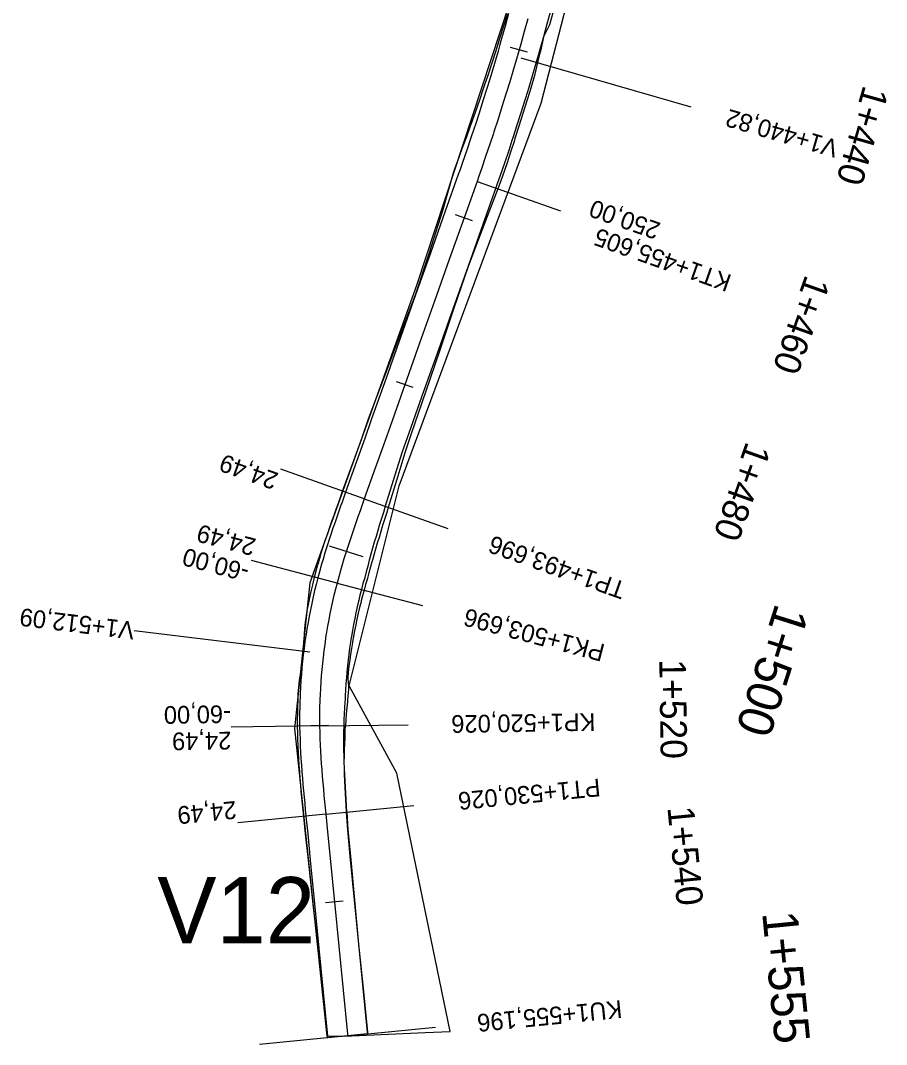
# Model space of a CAD drawing. Extents: x -636600 to -628587, y -1090963 to -1085869.
# Drawn here: x -636600.1 to -636502.3, y -1089668.9 to -1089553.2 of the extents above; entities that cross this region are included whole.
import ezdxf

# ---------------------------------------------------------------- set-up
doc = ezdxf.new("R2010")
doc.units = 0
for name, color, linetype in [('01_PARCELY_NÁVRH_PC', 7, 'Continuous'), ('03_PC_OBJEKTY_NÁVRH', 7, 'Continuous'), ('HEKTOMETRY100', 7, 'Continuous'), ('HEKTOMETRY20', 7, 'Continuous'), ('HL_BODY', 7, 'Continuous'), ('POLOMERY', 7, 'Continuous'), ('situace_osa', 7, 'Continuous'), ('situace_těleso', 7, 'Continuous'), ('situace_vozovka', 7, 'Continuous'), ('VRCHOLY', 7, 'Continuous')]:
    doc.layers.add(name, color=color, linetype=linetype)

msp = doc.modelspace()

# ---------------------------------------------------------------- linework, layer by layer
at = {"layer": '01_PARCELY_NÁVRH_PC'}
msp.add_lwpolyline([(-636544.87, -1089551.26), (-636555.39, -1089583.14), (-636567.45, -1089616.77), (-636569.19, -1089633.22), (-636565.5, -1089668.01), (-636562.71, -1089667.95), (-636554.4, -1089667.6), (-636551.59, -1089667.47), (-636557.62, -1089638.26), (-636562.99, -1089628.4), (-636557.35, -1089605.81), (-636541.28, -1089562.56), (-636534.11, -1089534.67)], dxfattribs=at)
at = {"layer": 'HEKTOMETRY100'}
for points in [[(-636561.42, -1089613.84), (-636565.23, -1089612.63)], [(-636561.19, -1089667.77), (-636565.17, -1089668.16)]]:
    msp.add_lwpolyline(points, dxfattribs=at)
at = {"layer": 'HEKTOMETRY20'}
for points in [[(-636542.82, -1089556.79), (-636544.75, -1089556.24)], [(-636549.07, -1089575.85), (-636550.96, -1089575.18)], [(-636555.76, -1089594.7), (-636557.64, -1089594.03)], [(-636565.34, -1089632.9), (-636567.34, -1089632.93)], [(-636563.67, -1089652.75), (-636565.66, -1089652.94)], [(-636562.18, -1089667.87), (-636564.18, -1089668.06)]]:
    msp.add_lwpolyline(points, dxfattribs=at)
at = {"layer": 'HL_BODY'}
for points in [[(-636548.54, -1089571.38), (-636539.12, -1089574.72)], [(-636561.28, -1089607.28), (-636551.86, -1089610.62)], [(-636564.36, -1089616.79), (-636554.69, -1089619.33)], [(-636566.34, -1089632.94), (-636556.34, -1089632.8)], [(-636565.64, -1089642.92), (-636555.69, -1089641.94)], [(-636563.18, -1089667.97), (-636553.23, -1089666.99)]]:
    msp.add_lwpolyline(points, dxfattribs=at)
at = {"layer": 'POLOMERY'}
for points in [[(-636548.54, -1089571.38), (-636539.12, -1089574.72)], [(-636561.28, -1089607.28), (-636570.71, -1089603.93)], [(-636564.36, -1089616.79), (-636574.03, -1089614.24)], [(-636566.34, -1089632.94), (-636576.34, -1089633.09)], [(-636565.64, -1089642.92), (-636575.59, -1089643.89)], [(-636563.18, -1089667.97), (-636573.13, -1089668.94)]]:
    msp.add_lwpolyline(points, dxfattribs=at)
at = {"layer": 'situace_osa'}
msp.add_lwpolyline([(-636542.81, -1089553.01), (-636543.2, -1089554.44), (-636543.6, -1089555.86), (-636543.79, -1089556.52), (-636544.01, -1089557.29), (-636544.42, -1089558.71), (-636544.85, -1089560.13), (-636545.21, -1089561.31), (-636545.28, -1089561.54), (-636545.72, -1089562.95), (-636546.17, -1089564.37), (-636546.63, -1089565.77), (-636546.73, -1089566.07), (-636547.09, -1089567.18), (-636547.57, -1089568.58), (-636548.05, -1089569.98), (-636548.34, -1089570.81), (-636548.54, -1089571.38), (-636550.01, -1089575.52), (-636551.69, -1089580.23), (-636553.36, -1089584.94), (-636555.03, -1089589.66), (-636556.7, -1089594.37), (-636558.37, -1089599.08), (-636559.12, -1089601.19), (-636560.05, -1089603.79), (-636561.28, -1089607.28), (-636561.52, -1089607.95), (-636561.72, -1089608.5), (-636561.76, -1089608.62), (-636562, -1089609.3), (-636562.23, -1089609.97), (-636562.47, -1089610.65), (-636562.7, -1089611.32), (-636562.92, -1089612), (-636563.14, -1089612.68), (-636563.32, -1089613.24), (-636563.36, -1089613.36), (-636563.58, -1089614.04), (-636563.78, -1089614.72), (-636563.97, -1089615.38), (-636563.98, -1089615.41), (-636564.18, -1089616.1), (-636564.36, -1089616.79), (-636564.54, -1089617.47), (-636564.68, -1089618.05), (-636564.71, -1089618.16), (-636564.87, -1089618.85), (-636565.02, -1089619.55), (-636565.17, -1089620.24), (-636565.3, -1089620.94), (-636565.43, -1089621.64), (-636565.55, -1089622.34), (-636565.65, -1089622.95), (-636565.66, -1089623.04), (-636565.76, -1089623.74), (-636565.86, -1089624.45), (-636565.94, -1089625.15), (-636566.02, -1089625.86), (-636566.09, -1089626.56), (-636566.15, -1089627.27), (-636566.2, -1089627.92), (-636566.2, -1089627.98), (-636566.25, -1089628.69), (-636566.28, -1089629.4), (-636566.31, -1089629.94), (-636566.31, -1089630.11), (-636566.33, -1089630.81), (-636566.34, -1089631.52), (-636566.34, -1089632.23), (-636566.34, -1089632.92), (-636566.34, -1089632.94), (-636566.32, -1089633.66), (-636566.3, -1089634.37), (-636566.27, -1089635.09), (-636566.23, -1089635.8), (-636566.19, -1089636.51), (-636566.14, -1089637.23), (-636566.09, -1089637.91), (-636566.09, -1089637.94), (-636566.03, -1089638.65), (-636565.97, -1089639.36), (-636565.91, -1089640.07), (-636565.84, -1089640.78), (-636565.78, -1089641.5), (-636565.71, -1089642.21), (-636565.64, -1089642.89), (-636565.64, -1089642.92), (-636565.44, -1089644.9), (-636565.15, -1089647.87), (-636564.66, -1089652.84), (-636564.18, -1089657.82), (-636563.69, -1089662.8), (-636563.2, -1089667.77), (-636563.18, -1089667.97)], dxfattribs=at)
at = {"layer": 'situace_těleso'}
msp.add_lwpolyline([(-636539.99, -1089552.35), (-636540.34, -1089553.68), (-636541.01, -1089555.04), (-636541.34, -1089556.5), (-636541.5, -1089557.17), (-636541.69, -1089557.96), (-636542.05, -1089559.41), (-636542.47, -1089560.84), (-636542.84, -1089562.04), (-636542.91, -1089562.27), (-636543.35, -1089563.7), (-636543.8, -1089565.13), (-636544.25, -1089566.55), (-636544.35, -1089566.86), (-636544.72, -1089567.97), (-636545.19, -1089569.39), (-636545.67, -1089570.81), (-636545.97, -1089571.64), (-636546.19, -1089572.21), (-636547.76, -1089576.32), (-636549.55, -1089580.99), (-636551.15, -1089585.73), (-636552.75, -1089590.46), (-636554.36, -1089595.2), (-636555.98, -1089599.93), (-636556.7, -1089602.05), (-636557.48, -1089604.7), (-636558.57, -1089608.24), (-636558.79, -1089608.92), (-636558.96, -1089609.48), (-636559, -1089609.6), (-636559.21, -1089610.27), (-636559.42, -1089610.95), (-636559.62, -1089611.62), (-636559.83, -1089612.29), (-636560.02, -1089612.96), (-636560.22, -1089613.63), (-636560.37, -1089614.18), (-636560.41, -1089614.29), (-636560.59, -1089614.96), (-636560.77, -1089615.62), (-636560.93, -1089616.25), (-636560.94, -1089616.28), (-636561.13, -1089616.94), (-636561.31, -1089617.59), (-636561.48, -1089618.24), (-636561.62, -1089618.79), (-636561.65, -1089618.89), (-636561.81, -1089619.55), (-636561.96, -1089620.2), (-636562.11, -1089620.86), (-636562.25, -1089621.52), (-636562.38, -1089622.18), (-636562.5, -1089622.84), (-636562.61, -1089623.42), (-636562.62, -1089623.5), (-636562.73, -1089624.17), (-636562.83, -1089624.83), (-636562.93, -1089625.5), (-636563.02, -1089626.17), (-636563.1, -1089626.84), (-636563.14, -1089627.51), (-636563.09, -1089628.14), (-636563.08, -1089628.19), (-636563.08, -1089628.87), (-636563.13, -1089629.54), (-636563.17, -1089630.05), (-636563.19, -1089630.21), (-636563.26, -1089630.88), (-636563.32, -1089631.55), (-636563.38, -1089632.23), (-636563.42, -1089632.88), (-636563.43, -1089632.9), (-636563.47, -1089633.58), (-636563.5, -1089634.27), (-636563.53, -1089634.96), (-636563.55, -1089635.65), (-636563.57, -1089636.35), (-636563.58, -1089637.04), (-636563.57, -1089637.72), (-636563.57, -1089637.74), (-636563.52, -1089638.44), (-636563.48, -1089639.14), (-636563.44, -1089639.85), (-636563.4, -1089640.55), (-636563.36, -1089641.26), (-636563.32, -1089641.97), (-636563.28, -1089642.66), (-636563.27, -1089642.68), (-636563.15, -1089644.67), (-636562.85, -1089647.64), (-636562.39, -1089652.62), (-636561.92, -1089657.6), (-636561.42, -1089662.57), (-636560.94, -1089667.55), (-636560.91, -1089667.74), (-636560.94, -1089667.75), (-636563.18, -1089667.97), (-636565.42, -1089668.19), (-636565.43, -1089668.19), (-636565.45, -1089667.99), (-636565.96, -1089663.02), (-636566.51, -1089658.05), (-636567.06, -1089653.08), (-636567.6, -1089648.11), (-636567.92, -1089645.14), (-636568.12, -1089643.16), (-636568.12, -1089643.13), (-636568.19, -1089642.45), (-636568.26, -1089641.73), (-636568.33, -1089641.02), (-636568.4, -1089640.3), (-636568.46, -1089639.58), (-636568.52, -1089638.86), (-636568.58, -1089638.13), (-636568.58, -1089638.1), (-636568.64, -1089637.4), (-636568.69, -1089636.67), (-636568.73, -1089635.94), (-636568.76, -1089635.2), (-636568.79, -1089634.46), (-636568.81, -1089633.72), (-636568.82, -1089632.98), (-636568.82, -1089632.95), (-636568.82, -1089632.24), (-636568.81, -1089631.5), (-636568.79, -1089630.76), (-636568.77, -1089630.02), (-636568.76, -1089629.85), (-636568.74, -1089629.29), (-636568.69, -1089628.55), (-636568.6, -1089627.81), (-636568.6, -1089627.76), (-636568.5, -1089627.08), (-636568.39, -1089626.35), (-636568.27, -1089625.62), (-636568.21, -1089624.89), (-636568.17, -1089624.15), (-636568.12, -1089623.41), (-636568.06, -1089622.67), (-636568.05, -1089622.58), (-636567.99, -1089621.94), (-636567.91, -1089621.2), (-636567.81, -1089620.47), (-636567.69, -1089619.74), (-636567.55, -1089619.01), (-636567.4, -1089618.28), (-636567.24, -1089617.56), (-636567.22, -1089617.44), (-636567.08, -1089616.84), (-636566.9, -1089616.12), (-636566.72, -1089615.4), (-636566.52, -1089614.68), (-636566.51, -1089614.65), (-636566.32, -1089613.97), (-636566.11, -1089613.26), (-636565.89, -1089612.56), (-636565.85, -1089612.44), (-636565.66, -1089611.86), (-636565.42, -1089611.17), (-636565.19, -1089610.48), (-636564.94, -1089609.79), (-636564.7, -1089609.11), (-636564.46, -1089608.43), (-636564.21, -1089607.76), (-636564.17, -1089607.64), (-636563.97, -1089607.08), (-636563.73, -1089606.41), (-636562.46, -1089602.94), (-636561.54, -1089600.33), (-636560.8, -1089598.22), (-636559.04, -1089593.54), (-636557.27, -1089588.86), (-636555.49, -1089584.19), (-636553.93, -1089579.43), (-636552.42, -1089574.67), (-636551.2, -1089570.43), (-636551, -1089569.87), (-636550.72, -1089569.05), (-636550.21, -1089567.68), (-636549.7, -1089566.3), (-636549.31, -1089565.22), (-636549.21, -1089564.93), (-636548.72, -1089563.55), (-636548.23, -1089562.16), (-636547.76, -1089560.78), (-636547.68, -1089560.55), (-636547.29, -1089559.39), (-636546.84, -1089557.99), (-636546.39, -1089556.6), (-636546.15, -1089555.84), (-636545.95, -1089555.2), (-636545.52, -1089553.8), (-636545.06, -1089552.4)], dxfattribs=at)
at = {"layer": 'situace_vozovka'}
for points in [[(-636544.98, -1089552.42), (-636545.37, -1089553.84), (-636545.77, -1089555.25), (-636545.95, -1089555.9), (-636546.17, -1089556.66), (-636546.58, -1089558.07), (-636547, -1089559.47), (-636547.36, -1089560.65), (-636547.43, -1089560.88), (-636547.87, -1089562.28), (-636548.31, -1089563.68), (-636548.77, -1089565.07), (-636548.86, -1089565.37), (-636549.23, -1089566.46), (-636549.7, -1089567.85), (-636550.18, -1089569.24), (-636550.46, -1089570.06), (-636550.66, -1089570.62), (-636552.13, -1089574.77), (-636553.81, -1089579.48), (-636555.48, -1089584.19), (-636557.15, -1089588.9), (-636558.82, -1089593.62), (-636560.49, -1089598.33), (-636561.24, -1089600.43), (-636562.17, -1089603.04), (-636563.4, -1089606.52), (-636563.64, -1089607.2), (-636563.84, -1089607.75), (-636563.88, -1089607.87), (-636564.12, -1089608.55), (-636564.36, -1089609.23), (-636564.59, -1089609.92), (-636564.83, -1089610.6), (-636565.06, -1089611.29), (-636565.28, -1089611.98), (-636565.47, -1089612.56), (-636565.51, -1089612.68), (-636565.73, -1089613.38), (-636565.94, -1089614.08), (-636566.14, -1089614.75), (-636566.15, -1089614.79), (-636566.35, -1089615.5), (-636566.54, -1089616.21), (-636566.72, -1089616.93), (-636566.87, -1089617.52), (-636566.9, -1089617.64), (-636567.06, -1089618.36), (-636567.22, -1089619.08), (-636567.37, -1089619.8), (-636567.51, -1089620.52), (-636567.64, -1089621.25), (-636567.77, -1089621.97), (-636567.87, -1089622.61), (-636567.88, -1089622.7), (-636567.99, -1089623.43), (-636568.09, -1089624.16), (-636568.18, -1089624.89), (-636568.26, -1089625.62), (-636568.33, -1089626.36), (-636568.39, -1089627.09), (-636568.44, -1089627.77), (-636568.45, -1089627.82), (-636568.49, -1089628.56), (-636568.53, -1089629.3), (-636568.55, -1089629.86), (-636568.56, -1089630.03), (-636568.58, -1089630.77), (-636568.59, -1089631.5), (-636568.59, -1089632.24), (-636568.59, -1089632.95), (-636568.59, -1089632.98), (-636568.57, -1089633.72), (-636568.55, -1089634.45), (-636568.52, -1089635.19), (-636568.48, -1089635.92), (-636568.44, -1089636.66), (-636568.39, -1089637.38), (-636568.34, -1089638.08), (-636568.34, -1089638.11), (-636568.28, -1089638.84), (-636568.22, -1089639.56), (-636568.15, -1089640.28), (-636568.08, -1089641), (-636568.02, -1089641.71), (-636567.95, -1089642.42), (-636567.88, -1089643.11), (-636567.88, -1089643.14), (-636567.68, -1089645.12), (-636567.39, -1089648.09), (-636566.9, -1089653.06), (-636566.42, -1089658.04), (-636565.93, -1089663.02), (-636565.44, -1089667.99), (-636565.42, -1089668.19)], [(-636540.28, -1089552.27), (-636540.64, -1089553.6), (-636541.03, -1089555.04), (-636541.44, -1089556.48), (-636541.62, -1089557.14), (-636541.85, -1089557.91), (-636542.27, -1089559.35), (-636542.69, -1089560.78), (-636543.06, -1089561.97), (-636543.13, -1089562.21), (-636543.58, -1089563.63), (-636544.03, -1089565.05), (-636544.49, -1089566.48), (-636544.59, -1089566.78), (-636544.96, -1089567.89), (-636545.44, -1089569.31), (-636545.93, -1089570.72), (-636546.22, -1089571.55), (-636546.42, -1089572.13), (-636547.89, -1089576.27), (-636549.56, -1089580.98), (-636551.24, -1089585.7), (-636552.91, -1089590.41), (-636554.58, -1089595.12), (-636556.25, -1089599.83), (-636557, -1089601.94), (-636557.82, -1089604.58), (-636558.92, -1089608.11), (-636559.13, -1089608.8), (-636559.3, -1089609.36), (-636559.34, -1089609.48), (-636559.55, -1089610.15), (-636559.75, -1089610.83), (-636559.96, -1089611.51), (-636560.16, -1089612.18), (-636560.35, -1089612.85), (-636560.54, -1089613.52), (-636560.69, -1089614.08), (-636560.73, -1089614.19), (-636560.9, -1089614.86), (-636561.08, -1089615.53), (-636561.24, -1089616.17), (-636561.24, -1089616.2), (-636561.43, -1089616.85), (-636561.61, -1089617.51), (-636561.78, -1089618.17), (-636561.91, -1089618.72), (-636561.94, -1089618.82), (-636562.09, -1089619.48), (-636562.23, -1089620.14), (-636562.37, -1089620.81), (-636562.5, -1089621.47), (-636562.62, -1089622.13), (-636562.74, -1089622.8), (-636562.83, -1089623.39), (-636562.84, -1089623.47), (-636562.94, -1089624.14), (-636563.03, -1089624.81), (-636563.11, -1089625.48), (-636563.19, -1089626.15), (-636563.25, -1089626.82), (-636563.31, -1089627.5), (-636563.36, -1089628.12), (-636563.36, -1089628.17), (-636563.4, -1089628.85), (-636563.44, -1089629.52), (-636563.46, -1089630.04), (-636563.47, -1089630.2), (-636563.52, -1089630.87), (-636563.56, -1089631.55), (-636563.59, -1089632.23), (-636563.61, -1089632.88), (-636563.61, -1089632.91), (-636563.62, -1089633.59), (-636563.63, -1089634.27), (-636563.63, -1089634.96), (-636563.62, -1089635.66), (-636563.61, -1089636.35), (-636563.59, -1089637.04), (-636563.57, -1089637.72), (-636563.57, -1089637.74), (-636563.54, -1089638.44), (-636563.51, -1089639.15), (-636563.48, -1089639.85), (-636563.44, -1089640.56), (-636563.4, -1089641.27), (-636563.36, -1089641.98), (-636563.32, -1089642.66), (-636563.32, -1089642.69), (-636563.2, -1089644.68), (-636562.91, -1089647.65), (-636562.42, -1089652.62), (-636561.94, -1089657.6), (-636561.45, -1089662.58), (-636560.96, -1089667.55), (-636560.94, -1089667.75)]]:
    msp.add_lwpolyline(points, dxfattribs=at)
at = {"layer": 'VRCHOLY'}
for points in [[(-636543.59, -1089557.41), (-636524.37, -1089562.97)], [(-636567.43, -1089624.61), (-636587.29, -1089622.18)]]:
    msp.add_lwpolyline(points, dxfattribs=at)

# ---------------------------------------------------------------- texts
at = {"layer": '03_PC_OBJEKTY_NÁVRH'}
msp.add_text('V12', height=7.5, dxfattribs=at).set_placement((-636584.68, -1089657.52))
at = {"layer": 'HEKTOMETRY100'}
for s, rotation, p in [('1+500', 252.3586, (-636514.77, -1089618.95)), ('1+555', 275.6041, (-636516.32, -1089654.05))]:
    msp.add_text(s, height=4, rotation=rotation, dxfattribs=at).set_placement(p)
at = {"layer": 'HEKTOMETRY20'}
for s, rotation, p in [('1+440', 254.0376, (-636504.86, -1089560.42)), ('1+460', 250.4613, (-636511.4, -1089581.84)), ('1+480', 250.4613, (-636518.09, -1089600.69)), ('1+520', 270.8049, (-636527.94, -1089625.42)), ('1+540', 275.6041, (-636527.03, -1089642.16))]:
    msp.add_text(s, height=3, rotation=rotation, dxfattribs=at).set_placement(p)
at = {"layer": 'HL_BODY'}
for s, rotation, p in [('KT1+455,605', 160.4613, (-636519.64, -1089582.02)), ('TP1+493,696', 160.4613, (-636531.56, -1089616.76)), ('PK1+503,696', 165.236, (-636533.96, -1089623.76)), ('KP1+520,026', 180.8295, (-636535.18, -1089631.49)), ('PT1+530,026', 185.6041, (-636534.7, -1089638.88)), ('KU1+555,196', 185.6041, (-636532.25, -1089663.93))]:
    msp.add_text(s, height=2, rotation=rotation, dxfattribs=at).set_placement(p)
at = {"layer": 'POLOMERY'}
for s, rotation, p in [('250,00', 160.4613, (-636527.67, -1089576.13)), ('24,49', 160.4613, (-636570.87, -1089604.4)), ('24,49', 165.236, (-636573.4, -1089611.82)), ('-60,00', 165.236, (-636574.16, -1089614.72)), ('-60,00', 180.8295, (-636576.37, -1089630.59)), ('24,49', 180.8295, (-636576.33, -1089633.59)), ('24,49', 185.6041, (-636575.83, -1089641.41))]:
    msp.add_text(s, height=2, rotation=rotation, dxfattribs=at).set_placement(p)
at = {"layer": 'VRCHOLY'}
for s, rotation, p in [('V1+440,82', 163.8543, (-636507.56, -1089566.8)), ('V1+512,09', 173.0327, (-636587.17, -1089621.19))]:
    msp.add_text(s, height=2, rotation=rotation, dxfattribs=at).set_placement(p)

doc.saveas('drawing.dxf')
